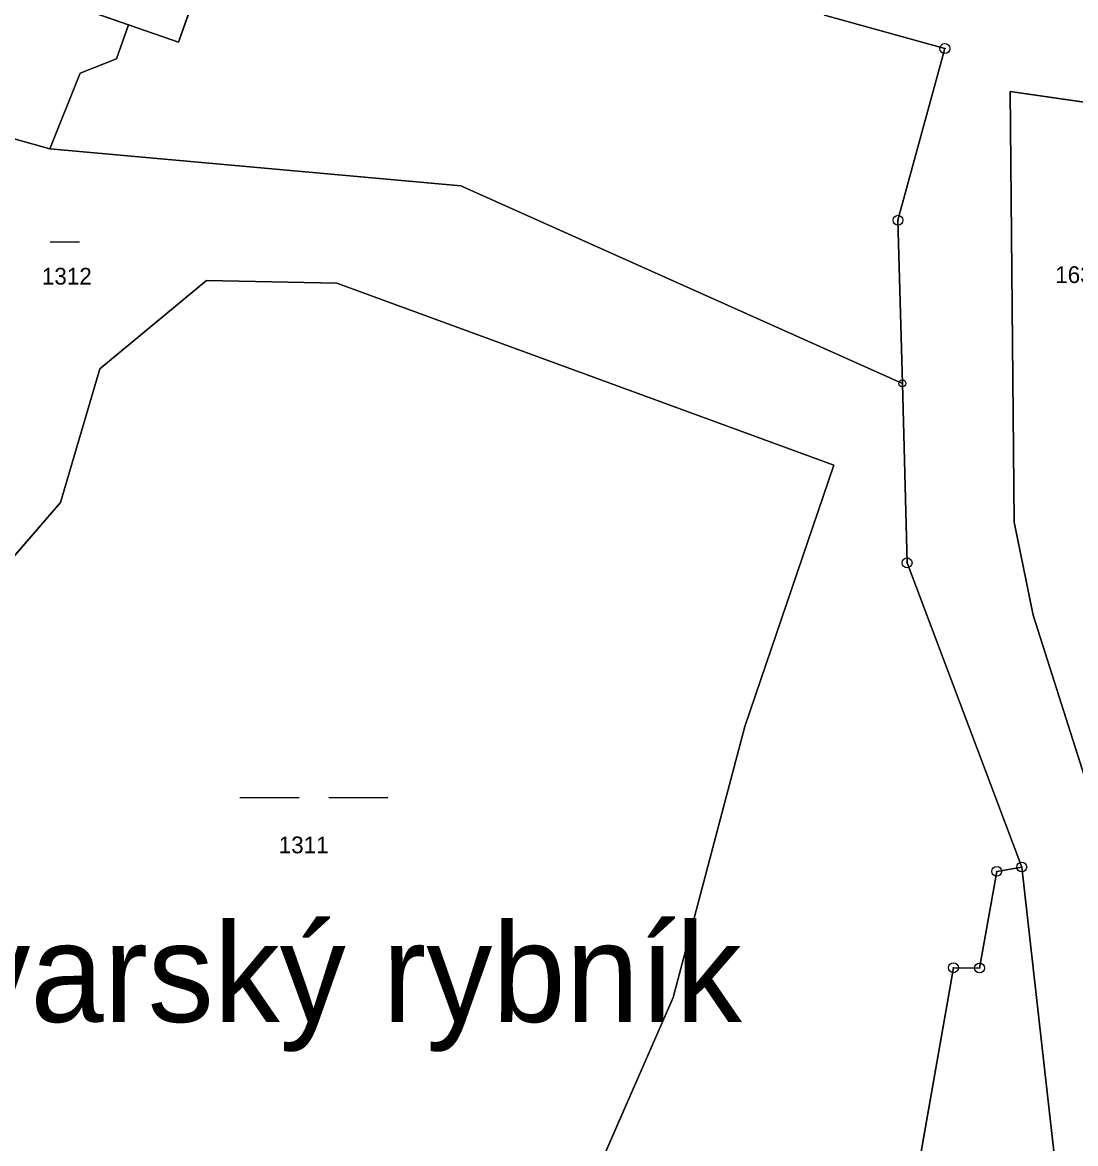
# Model space of a CAD drawing. Extents: x -689422 to -685210, y -987725 to -982160.
# Drawn here: x -686849.2 to -686742.5, y -985575.9 to -985462.3 of the extents above; entities that cross this region are included whole.
import ezdxf

# ---------------------------------------------------------------- set-up
doc = ezdxf.new("R2010")
doc.units = 0
for name, color, linetype in [('KN_Budovy', 7, 'Continuous'), ('KN_Hranice_parcel', 7, 'Continuous'), ('KN_Parcelni cisla', 7, 'Continuous'), ('KN_Polygon parcely', 7, 'Continuous'), ('KN_Popisy_pomistni nazvy vodni toky', 7, 'Continuous'), ('KN_POZEMKY_OSTATNI PLOCHA', 7, 'Continuous'), ('KN_POZEMKY_VODNI_PLOCHA', 7, 'Continuous'), ('KN_POZEMKY_ZASTAVENA PLOCHA', 7, 'Continuous'), ('KN_VYUZITI_06_vodni plocha_rybnik', 7, 'Continuous'), ('KN_VYUZITI_11_vodni plocha_zamokrena plocha', 7, 'Continuous'), ('KN_VYUZITI_16_ostatni plocha_silnice', 7, 'Continuous'), ('KN_VYUZITI_26_ostatni plocha_jina plocha', 7, 'Continuous'), ('KN_Značky bodu BP', 7, 'Continuous'), ('KN_Značky kultur', 7, 'Continuous')]:
    doc.layers.add(name, color=color, linetype=linetype)

msp = doc.modelspace()

# ---------------------------------------------------------------- linework, layer by layer
at = {"layer": 'KN_Budovy'}
msp.add_lwpolyline([(-686838.43, -985462.55), (-686833.35, -985464.33), (-686821.18, -985429.49), (-686827.1, -985427.36), (-686836.37, -985424.03), (-686848.6, -985459)], close=True, dxfattribs=at)
at = {"layer": 'KN_Hranice_parcel'}
for p, q in [((-686821.18, -985429.49), (-686833.35, -985464.33)), ((-686838.43, -985462.55), (-686848.6, -985459)), ((-686833.35, -985464.33), (-686838.43, -985462.55)), ((-686853.8, -985473.06), (-686846.4, -985475.13))]:
    msp.add_line(p, q, dxfattribs=at)
for points in [[(-686760.02, -985498.88), (-686760.46, -985482.35), (-686755.71, -985464.96), (-686767.92, -985461.59), (-686763.06, -985448.02), (-686789.86, -985425.84)], [(-686838.43, -985462.55), (-686839.64, -985465.99), (-686843.34, -985467.47), (-686846.4, -985475.13)], [(-686741.29, -985539.54), (-686746.78, -985522.34), (-686748.68, -985512.94), (-686749.09, -985469.3), (-686735.8, -985471.24), (-686733.05, -985468.98)], [(-686846.4, -985475.13), (-686804.75, -985478.85), (-686760.02, -985498.88)], [(-686873.76, -985543.78), (-686845.33, -985510.94), (-686841.33, -985497.39), (-686830.52, -985488.45), (-686817.31, -985488.73), (-686766.97, -985507.16), (-686775.98, -985533.61), (-686783.23, -985561.07), (-686795.34, -985588.72)], [(-686747.92, -985547.86), (-686759.54, -985517.05), (-686760.02, -985498.88)], [(-686747.92, -985547.86), (-686745.06, -985573.05), (-686743.14, -985589.96), (-686748.45, -985607.03), (-686756.89, -985649.58), (-686766.7, -985691.65), (-686765.59, -985704.53), (-686758.1, -985703.43), (-686756.69, -985703.22), (-686757.71, -985708.07), (-686758.1, -985709.9)], [(-686758.4, -985589.6), (-686760.12, -985587.99), (-686754.84, -985558.06), (-686752.2, -985558.09), (-686750.45, -985548.3), (-686747.92, -985547.86)]]:
    msp.add_lwpolyline(points, dxfattribs=at)
at = {"layer": 'KN_Polygon parcely'}
for points in [[(-686853.8, -985473.06), (-686846.4, -985475.13), (-686843.34, -985467.47), (-686839.64, -985465.99), (-686838.43, -985462.55), (-686848.6, -985459), (-686836.37, -985424.03), (-686827.1, -985427.36), (-686824.01, -985417.75), (-686822, -985411.5), (-686825.05, -985383.92)], [(-686822.79, -985387.48), (-686794.18, -985420.81), (-686789.86, -985425.84), (-686763.06, -985448.02), (-686767.92, -985461.59), (-686755.71, -985464.96), (-686760.46, -985482.35), (-686760.02, -985498.88), (-686759.54, -985517.05), (-686747.92, -985547.86), (-686745.06, -985573.05), (-686743.14, -985589.96), (-686748.45, -985607.03), (-686756.89, -985649.58), (-686766.7, -985691.65)], [(-686766.7, -985691.65), (-686756.89, -985649.58), (-686748.45, -985607.03), (-686743.14, -985589.96), (-686745.06, -985573.05), (-686747.92, -985547.86), (-686750.45, -985548.3), (-686752.2, -985558.09), (-686754.84, -985558.06), (-686760.12, -985587.99), (-686758.4, -985589.6), (-686755.92, -985591.91), (-686757.13, -985597.78), (-686760.3, -985600.7), (-686762.55, -985602.78), (-686763.36, -985606.7), (-686766.5, -985621.88), (-686779.72, -985619.15), (-686786.69, -985652.93), (-686787.1, -985654.89), (-686783.7, -985659.75), (-686781.66, -985662.65), (-686783.61, -985662.25), (-686789.56, -985688.08)]]:
    msp.add_lwpolyline(points, dxfattribs=at)
for points in [[(-686833.35, -985464.33), (-686838.43, -985462.55), (-686839.64, -985465.99), (-686843.34, -985467.47), (-686846.4, -985475.13), (-686804.75, -985478.85), (-686760.02, -985498.88), (-686760.46, -985482.35), (-686755.71, -985464.96), (-686767.92, -985461.59), (-686763.06, -985448.02), (-686789.86, -985425.84), (-686794.18, -985420.81), (-686824.01, -985417.75), (-686827.1, -985427.36), (-686821.18, -985429.49)], [(-686821.18, -985429.49), (-686827.1, -985427.36), (-686836.37, -985424.03), (-686848.6, -985459), (-686838.43, -985462.55), (-686833.35, -985464.33)], [(-686741.29, -985539.54), (-686746.78, -985522.34), (-686748.68, -985512.94), (-686749.09, -985469.3), (-686735.8, -985471.24), (-686733.05, -985468.98), (-686730.79, -985467.13), (-686723.38, -985461.06), (-686720.74, -985458.9), (-686709.42, -985449.63), (-686706.98, -985447.63), (-686708.63, -985465.58), (-686711.05, -985481.58), (-686715.44, -985507.56), (-686721.85, -985541.96), (-686729.78, -985575.66), (-686731.17, -985571.3), (-686740.38, -985542.4)], [(-686733.05, -985468.98), (-686735.8, -985471.24), (-686749.09, -985469.3), (-686748.68, -985512.94), (-686746.78, -985522.34), (-686741.29, -985539.54), (-686739.28, -985523.59), (-686738.76, -985519.49), (-686738.02, -985515.07), (-686739.09, -985514.93), (-686736.54, -985499.88)], [(-686766.97, -985507.16), (-686775.98, -985533.61), (-686783.23, -985561.07), (-686795.34, -985588.72), (-686758.4, -985589.6), (-686760.12, -985587.99), (-686754.84, -985558.06), (-686752.2, -985558.09), (-686750.45, -985548.3), (-686747.92, -985547.86), (-686759.54, -985517.05), (-686760.02, -985498.88), (-686804.75, -985478.85), (-686846.4, -985475.13), (-686853.8, -985473.06), (-686855.37, -985481.77), (-686859.38, -985504.18), (-686878.31, -985530.51), (-686883.95, -985554.25), (-686873.76, -985543.78), (-686845.33, -985510.94), (-686841.33, -985497.39), (-686830.52, -985488.45), (-686817.31, -985488.73)], [(-686889.98, -985560.45), (-686896.34, -985573.41), (-686893.33, -985581.3), (-686851.37, -985585.58), (-686795.34, -985588.72), (-686783.23, -985561.07), (-686775.98, -985533.61), (-686766.97, -985507.16), (-686817.31, -985488.73), (-686830.52, -985488.45), (-686841.33, -985497.39), (-686845.33, -985510.94), (-686873.76, -985543.78), (-686883.95, -985554.25)]]:
    msp.add_lwpolyline(points, close=True, dxfattribs=at)
at = {"layer": 'KN_POZEMKY_OSTATNI PLOCHA'}
for p, q in [((-686848.6, -985459), (-686838.43, -985462.55)), ((-686838.43, -985462.55), (-686839.64, -985465.99)), ((-686755.71, -985464.96), (-686767.92, -985461.59)), ((-686839.64, -985465.99), (-686843.34, -985467.47)), ((-686760.46, -985482.35), (-686755.71, -985464.96)), ((-686843.34, -985467.47), (-686846.4, -985475.13)), ((-686735.8, -985471.24), (-686749.09, -985469.3)), ((-686749.09, -985469.3), (-686748.68, -985512.94)), ((-686748.68, -985512.94), (-686749.09, -985469.3)), ((-686749.09, -985469.3), (-686735.8, -985471.24)), ((-686846.4, -985475.13), (-686853.8, -985473.06)), ((-686760.02, -985498.88), (-686760.46, -985482.35)), ((-686759.54, -985517.05), (-686760.02, -985498.88)), ((-686748.68, -985512.94), (-686746.78, -985522.34)), ((-686746.78, -985522.34), (-686748.68, -985512.94)), ((-686747.92, -985547.86), (-686759.54, -985517.05)), ((-686746.78, -985522.34), (-686741.29, -985539.54)), ((-686741.29, -985539.54), (-686746.78, -985522.34)), ((-686752.2, -985558.09), (-686750.45, -985548.3)), ((-686750.45, -985548.3), (-686747.92, -985547.86)), ((-686745.06, -985573.05), (-686747.92, -985547.86)), ((-686747.92, -985547.86), (-686745.06, -985573.05)), ((-686760.12, -985587.99), (-686754.84, -985558.06)), ((-686754.84, -985558.06), (-686752.2, -985558.09)), ((-686743.14, -985589.96), (-686745.06, -985573.05)), ((-686745.06, -985573.05), (-686743.14, -985589.96))]:
    msp.add_line(p, q, dxfattribs=at)
at = {"layer": 'KN_POZEMKY_VODNI_PLOCHA'}
for p, q in [((-686833.35, -985464.33), (-686821.18, -985429.49)), ((-686839.64, -985465.99), (-686838.43, -985462.55)), ((-686838.43, -985462.55), (-686833.35, -985464.33)), ((-686767.92, -985461.59), (-686755.71, -985464.96)), ((-686843.34, -985467.47), (-686839.64, -985465.99)), ((-686755.71, -985464.96), (-686760.46, -985482.35)), ((-686846.4, -985475.13), (-686843.34, -985467.47)), ((-686853.8, -985473.06), (-686846.4, -985475.13)), ((-686846.4, -985475.13), (-686804.75, -985478.85)), ((-686804.75, -985478.85), (-686846.4, -985475.13)), ((-686804.75, -985478.85), (-686760.02, -985498.88)), ((-686760.02, -985498.88), (-686804.75, -985478.85)), ((-686760.46, -985482.35), (-686760.02, -985498.88)), ((-686830.52, -985488.45), (-686841.33, -985497.39)), ((-686841.33, -985497.39), (-686830.52, -985488.45)), ((-686817.31, -985488.73), (-686830.52, -985488.45)), ((-686830.52, -985488.45), (-686817.31, -985488.73)), ((-686766.97, -985507.16), (-686817.31, -985488.73)), ((-686817.31, -985488.73), (-686766.97, -985507.16)), ((-686841.33, -985497.39), (-686845.33, -985510.94)), ((-686845.33, -985510.94), (-686841.33, -985497.39)), ((-686760.02, -985498.88), (-686759.54, -985517.05)), ((-686775.98, -985533.61), (-686766.97, -985507.16)), ((-686766.97, -985507.16), (-686775.98, -985533.61)), ((-686845.33, -985510.94), (-686873.76, -985543.78)), ((-686873.76, -985543.78), (-686845.33, -985510.94)), ((-686759.54, -985517.05), (-686747.92, -985547.86)), ((-686783.23, -985561.07), (-686775.98, -985533.61)), ((-686775.98, -985533.61), (-686783.23, -985561.07)), ((-686750.45, -985548.3), (-686752.2, -985558.09)), ((-686747.92, -985547.86), (-686750.45, -985548.3)), ((-686754.84, -985558.06), (-686760.12, -985587.99)), ((-686752.2, -985558.09), (-686754.84, -985558.06)), ((-686795.34, -985588.72), (-686783.23, -985561.07)), ((-686783.23, -985561.07), (-686795.34, -985588.72))]:
    msp.add_line(p, q, dxfattribs=at)
at = {"layer": 'KN_POZEMKY_ZASTAVENA PLOCHA'}
for p, q in [((-686821.18, -985429.49), (-686833.35, -985464.33)), ((-686838.43, -985462.55), (-686848.6, -985459)), ((-686833.35, -985464.33), (-686838.43, -985462.55))]:
    msp.add_line(p, q, dxfattribs=at)
at = {"layer": 'KN_VYUZITI_06_vodni plocha_rybnik'}
for p, q in [((-686841.33, -985497.39), (-686830.52, -985488.45)), ((-686830.52, -985488.45), (-686817.31, -985488.73)), ((-686817.31, -985488.73), (-686766.97, -985507.16)), ((-686845.33, -985510.94), (-686841.33, -985497.39)), ((-686766.97, -985507.16), (-686775.98, -985533.61)), ((-686873.76, -985543.78), (-686845.33, -985510.94)), ((-686775.98, -985533.61), (-686783.23, -985561.07)), ((-686783.23, -985561.07), (-686795.34, -985588.72))]:
    msp.add_line(p, q, dxfattribs=at)
at = {"layer": 'KN_VYUZITI_11_vodni plocha_zamokrena plocha'}
for p, q in [((-686833.35, -985464.33), (-686821.18, -985429.49)), ((-686839.64, -985465.99), (-686838.43, -985462.55)), ((-686838.43, -985462.55), (-686833.35, -985464.33)), ((-686767.92, -985461.59), (-686755.71, -985464.96)), ((-686843.34, -985467.47), (-686839.64, -985465.99)), ((-686755.71, -985464.96), (-686760.46, -985482.35)), ((-686846.4, -985475.13), (-686843.34, -985467.47)), ((-686853.8, -985473.06), (-686846.4, -985475.13)), ((-686846.4, -985475.13), (-686804.75, -985478.85)), ((-686804.75, -985478.85), (-686846.4, -985475.13)), ((-686804.75, -985478.85), (-686760.02, -985498.88)), ((-686760.02, -985498.88), (-686804.75, -985478.85)), ((-686760.46, -985482.35), (-686760.02, -985498.88)), ((-686830.52, -985488.45), (-686841.33, -985497.39)), ((-686817.31, -985488.73), (-686830.52, -985488.45)), ((-686766.97, -985507.16), (-686817.31, -985488.73)), ((-686841.33, -985497.39), (-686845.33, -985510.94)), ((-686760.02, -985498.88), (-686759.54, -985517.05)), ((-686775.98, -985533.61), (-686766.97, -985507.16)), ((-686845.33, -985510.94), (-686873.76, -985543.78)), ((-686759.54, -985517.05), (-686747.92, -985547.86)), ((-686783.23, -985561.07), (-686775.98, -985533.61)), ((-686750.45, -985548.3), (-686752.2, -985558.09)), ((-686747.92, -985547.86), (-686750.45, -985548.3)), ((-686754.84, -985558.06), (-686760.12, -985587.99)), ((-686752.2, -985558.09), (-686754.84, -985558.06)), ((-686795.34, -985588.72), (-686783.23, -985561.07))]:
    msp.add_line(p, q, dxfattribs=at)
at = {"layer": 'KN_VYUZITI_16_ostatni plocha_silnice'}
for p, q in [((-686755.71, -985464.96), (-686767.92, -985461.59)), ((-686760.46, -985482.35), (-686755.71, -985464.96)), ((-686735.8, -985471.24), (-686749.09, -985469.3)), ((-686749.09, -985469.3), (-686748.68, -985512.94)), ((-686748.68, -985512.94), (-686749.09, -985469.3)), ((-686749.09, -985469.3), (-686735.8, -985471.24)), ((-686760.02, -985498.88), (-686760.46, -985482.35)), ((-686759.54, -985517.05), (-686760.02, -985498.88)), ((-686748.68, -985512.94), (-686746.78, -985522.34)), ((-686746.78, -985522.34), (-686748.68, -985512.94)), ((-686747.92, -985547.86), (-686759.54, -985517.05)), ((-686746.78, -985522.34), (-686741.29, -985539.54)), ((-686741.29, -985539.54), (-686746.78, -985522.34)), ((-686752.2, -985558.09), (-686750.45, -985548.3)), ((-686750.45, -985548.3), (-686747.92, -985547.86)), ((-686745.06, -985573.05), (-686747.92, -985547.86)), ((-686747.92, -985547.86), (-686745.06, -985573.05)), ((-686760.12, -985587.99), (-686754.84, -985558.06)), ((-686754.84, -985558.06), (-686752.2, -985558.09)), ((-686743.14, -985589.96), (-686745.06, -985573.05)), ((-686745.06, -985573.05), (-686743.14, -985589.96))]:
    msp.add_line(p, q, dxfattribs=at)
at = {"layer": 'KN_VYUZITI_26_ostatni plocha_jina plocha'}
for p, q in [((-686848.6, -985459), (-686838.43, -985462.55)), ((-686838.43, -985462.55), (-686839.64, -985465.99)), ((-686839.64, -985465.99), (-686843.34, -985467.47)), ((-686843.34, -985467.47), (-686846.4, -985475.13)), ((-686846.4, -985475.13), (-686853.8, -985473.06))]:
    msp.add_line(p, q, dxfattribs=at)
at = {"layer": 'KN_Značky bodu BP'}
for centre, radius in [((-686755.71, -985464.96), 0.5), ((-686755.71, -985464.96), 0.0303), ((-686760.46, -985482.35), 0.5), ((-686760.46, -985482.35), 0.0303), ((-686760.02, -985498.88), 0.35), ((-686760.02, -985498.88), 0.0212), ((-686759.54, -985517.05), 0.5), ((-686759.54, -985517.05), 0.0303), ((-686747.92, -985547.86), 0.5), ((-686750.45, -985548.3), 0.5), ((-686750.45, -985548.3), 0.0303), ((-686747.92, -985547.86), 0.0303), ((-686754.84, -985558.06), 0.5), ((-686752.2, -985558.09), 0.5), ((-686754.84, -985558.06), 0.0303), ((-686752.2, -985558.09), 0.0303)]:
    msp.add_circle(centre, radius, dxfattribs=at)
at = {"layer": 'KN_Značky kultur'}
for p, q in [((-686846.38, -985484.55), (-686843.38, -985484.55)), ((-686827.14, -985540.82), (-686821.14, -985540.82)), ((-686818.14, -985540.82), (-686812.14, -985540.82))]:
    msp.add_line(p, q, dxfattribs=at)

# ---------------------------------------------------------------- texts
at = {"layer": 'KN_Parcelni cisla'}
for s, p in [('1312', (-686847.21, -985488.87)), ('1630', (-686744.53, -985488.71)), ('1311', (-686823.21, -985546.47))]:
    msp.add_text(s, height=1.7, dxfattribs=at).set_placement(p)
at = {"layer": 'KN_Popisy_pomistni nazvy vodni toky'}
msp.add_text('Pivovarský rybník', height=10, dxfattribs=at).set_placement((-686881.07, -985563.55))

doc.saveas('drawing.dxf')
